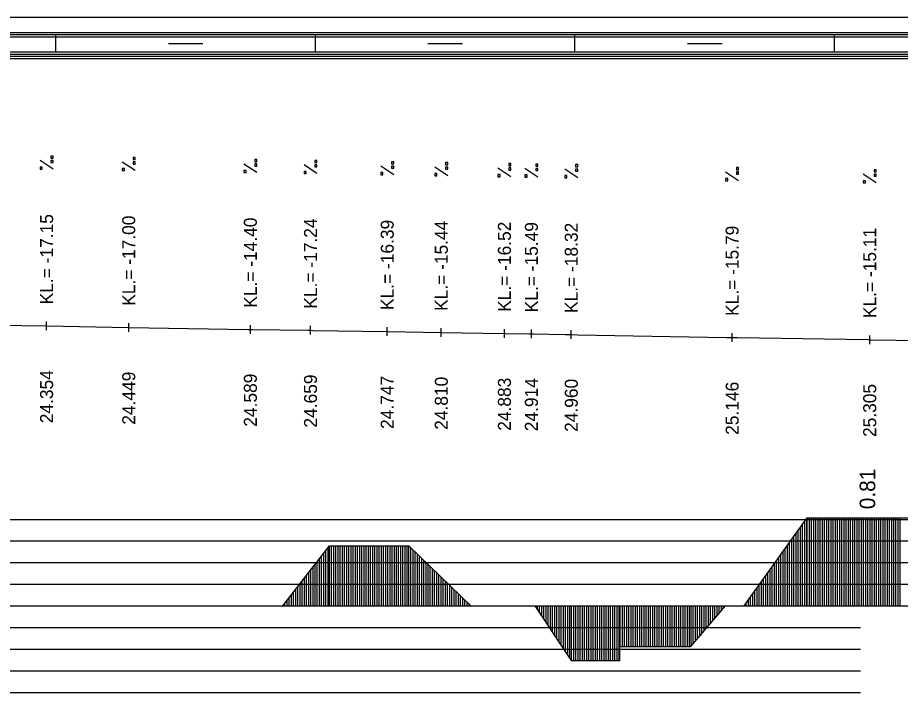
# Model space of a CAD drawing. Extents: x 2 to 10148, y 0 to 380.
# Drawn here: x 2730.6 to 2832.6, y 302 to 380 of the extents above; entities that cross this region are included whole.
import ezdxf

# ---------------------------------------------------------------- set-up
doc = ezdxf.new("R2010")
doc.units = 0
for name, color, linetype in [('NIVELETA_CARA', 7, 'Continuous'), ('NIVELETA_TEXT', 7, 'Continuous'), ('RAM', 7, 'Continuous'), ('ZRYCHL_CARA_C', 7, 'Continuous'), ('ZRYCHL_RASTR', 7, 'Continuous'), ('ZRYCHL_TEXT', 7, 'Continuous')]:
    doc.layers.add(name, color=color, linetype=linetype)

msp = doc.modelspace()

# ---------------------------------------------------------------- linework, layer by layer
at = {"layer": 'NIVELETA_CARA'}
for p, q in [((2733.93, 343.86), (2733.93, 344.86)), ((2715.24, 344.68), (2733.91, 344.36)), ((2733.91, 344.36), (2733.93, 344.36)), ((2733.93, 344.36), (2733.94, 344.36)), ((2733.94, 344.36), (2743.4, 344.19)), ((2743.4, 344.19), (2743.42, 344.19)), ((2743.42, 343.69), (2743.42, 344.69)), ((2743.42, 344.19), (2743.43, 344.19)), ((2743.43, 344.19), (2757.22, 343.96)), ((2757.22, 343.96), (2757.48, 343.96)), ((2757.48, 343.46), (2757.48, 344.46)), ((2757.48, 343.96), (2757.74, 343.95)), ((2757.74, 343.95), (2764.15, 343.86)), ((2764.15, 343.86), (2764.43, 343.86)), ((2764.43, 343.36), (2764.43, 344.36)), ((2764.43, 343.86), (2764.72, 343.85)), ((2764.72, 343.85), (2773.22, 343.7)), ((2773.3, 343.2), (2773.3, 344.2)), ((2779.55, 343.1), (2779.55, 344.1)), ((2786.84, 342.99), (2786.84, 343.99)), ((2789.96, 342.94), (2789.96, 343.94)), ((2794.57, 342.86), (2794.57, 343.86)), ((2773.22, 343.7), (2773.3, 343.7)), ((2773.3, 343.7), (2773.39, 343.7)), ((2773.39, 343.7), (2779.46, 343.6)), ((2779.46, 343.6), (2779.55, 343.6)), ((2779.55, 343.6), (2779.65, 343.6)), ((2779.65, 343.6), (2786.74, 343.49)), ((2786.74, 343.49), (2786.84, 343.49)), ((2786.84, 343.49), (2786.95, 343.49)), ((2786.95, 343.49), (2789.71, 343.44)), ((2789.71, 343.44), (2789.96, 343.44)), ((2789.96, 343.44), (2790.22, 343.43)), ((2790.22, 343.43), (2793.86, 343.38)), ((2793.86, 343.38), (2794.57, 343.36)), ((2794.57, 343.36), (2795.28, 343.35)), ((2795.28, 343.35), (2812.52, 343.04)), ((2812.52, 343.04), (2813.16, 343.02)), ((2813.16, 342.52), (2813.16, 343.52)), ((2813.16, 343.02), (2813.79, 343.01)), ((2813.79, 343.01), (2828.89, 342.78)), ((2829.06, 342.27), (2829.06, 343.27)), ((2828.89, 342.78), (2829.06, 342.77)), ((2829.06, 342.77), (2829.23, 342.77)), ((2829.23, 342.77), (2838.19, 342.64))]:
    msp.add_line(p, q, dxfattribs=at)
at = {"layer": 'NIVELETA_TEXT'}
for p, q in [((2734.68, 362.48), (2733.18, 363.48)), ((2734.68, 364), (2734.43, 364)), ((2734.43, 364), (2734.43, 363.76)), ((2734.43, 363.76), (2734.43, 363.75)), ((2734.43, 363.75), (2734.68, 363.75)), ((2734.68, 363.49), (2734.43, 363.49)), ((2734.43, 363.49), (2734.43, 363.25)), ((2734.43, 363.25), (2734.43, 363.24)), ((2734.43, 363.24), (2734.68, 363.24)), ((2734.68, 363.75), (2734.68, 364)), ((2734.68, 363.24), (2734.68, 363.49)), ((2744.16, 362.32), (2742.67, 363.31)), ((2744.16, 363.84), (2743.92, 363.84)), ((2743.92, 363.84), (2743.92, 363.6)), ((2743.92, 363.6), (2743.92, 363.59)), ((2743.92, 363.59), (2744.16, 363.59)), ((2744.16, 363.33), (2743.92, 363.33)), ((2743.92, 363.33), (2743.92, 363.08)), ((2744.16, 363.59), (2744.16, 363.84)), ((2744.16, 363.08), (2744.16, 363.33)), ((2758.22, 363.6), (2757.98, 363.6)), ((2757.98, 363.6), (2757.98, 363.36)), ((2757.98, 363.36), (2757.98, 363.35)), ((2757.98, 363.35), (2758.22, 363.35)), ((2758.22, 363.35), (2758.22, 363.6)), ((2765.18, 363.5), (2764.93, 363.5)), ((2764.93, 363.5), (2764.93, 363.26)), ((2764.93, 363.26), (2764.94, 363.25)), ((2764.93, 363.25), (2765.18, 363.25)), ((2765.18, 363.25), (2765.18, 363.5)), ((2774.05, 363.35), (2773.8, 363.35)), ((2773.8, 363.35), (2773.8, 363.1)), ((2774.05, 363.1), (2774.05, 363.35)), ((2780.3, 363.24), (2780.05, 363.24)), ((2780.05, 363.24), (2780.05, 363)), ((2780.3, 363), (2780.3, 363.24)), ((2733.43, 362.73), (2733.18, 362.73)), ((2733.18, 362.73), (2733.18, 362.49)), ((2733.18, 362.49), (2733.19, 362.48)), ((2733.18, 362.48), (2733.43, 362.48)), ((2733.43, 362.48), (2733.43, 362.73)), ((2742.92, 362.57), (2742.67, 362.57)), ((2742.67, 362.57), (2742.67, 362.33)), ((2742.67, 362.33), (2742.67, 362.32)), ((2742.67, 362.32), (2742.92, 362.32)), ((2742.92, 362.32), (2742.92, 362.57)), ((2743.92, 363.08), (2744.16, 363.08)), ((2743.92, 363.08), (2743.92, 363.08)), ((2758.22, 362.08), (2756.73, 363.07)), ((2756.98, 362.33), (2756.73, 362.33)), ((2756.73, 362.33), (2756.73, 362.09)), ((2756.98, 362.08), (2756.98, 362.33)), ((2758.22, 363.09), (2757.98, 363.09)), ((2757.98, 363.09), (2757.98, 362.84)), ((2757.98, 362.84), (2758.22, 362.84)), ((2757.98, 362.84), (2757.98, 362.84)), ((2758.22, 362.84), (2758.22, 363.09)), ((2765.18, 361.98), (2763.69, 362.97)), ((2763.93, 362.23), (2763.69, 362.23)), ((2763.69, 362.23), (2763.69, 361.99)), ((2763.93, 361.98), (2763.93, 362.23)), ((2765.18, 362.99), (2764.93, 362.99)), ((2764.93, 362.99), (2764.93, 362.74)), ((2764.93, 362.74), (2765.18, 362.74)), ((2764.93, 362.74), (2764.94, 362.74)), ((2765.18, 362.74), (2765.18, 362.99)), ((2774.05, 361.83), (2772.55, 362.82)), ((2773.8, 363.1), (2774.05, 363.1)), ((2773.8, 363.1), (2773.81, 363.1)), ((2774.05, 362.83), (2773.8, 362.83)), ((2773.8, 362.83), (2773.8, 362.59)), ((2773.8, 362.59), (2774.05, 362.59)), ((2773.8, 362.59), (2773.81, 362.59)), ((2774.05, 362.59), (2774.05, 362.83)), ((2780.3, 361.73), (2778.81, 362.72)), ((2780.05, 363), (2780.3, 363)), ((2780.05, 363), (2780.06, 363)), ((2780.3, 362.73), (2780.05, 362.73)), ((2780.05, 362.73), (2780.05, 362.49)), ((2780.05, 362.49), (2780.06, 362.48)), ((2780.05, 362.48), (2780.3, 362.48)), ((2780.3, 362.48), (2780.3, 362.73)), ((2787.59, 361.61), (2786.1, 362.61)), ((2787.59, 363.13), (2787.34, 363.13)), ((2787.34, 363.13), (2787.34, 362.89)), ((2787.34, 362.89), (2787.35, 362.88)), ((2787.34, 362.88), (2787.59, 362.88)), ((2787.59, 362.62), (2787.34, 362.62)), ((2787.34, 362.62), (2787.34, 362.38)), ((2787.34, 362.38), (2787.35, 362.37)), ((2787.34, 362.37), (2787.59, 362.37)), ((2787.59, 362.88), (2787.59, 363.13)), ((2787.59, 362.37), (2787.59, 362.62)), ((2790.71, 361.56), (2789.21, 362.55)), ((2790.71, 363.08), (2790.46, 363.08)), ((2790.46, 363.08), (2790.46, 362.84)), ((2790.46, 362.84), (2790.47, 362.83)), ((2790.46, 362.83), (2790.71, 362.83)), ((2790.71, 362.57), (2790.46, 362.57)), ((2790.46, 362.57), (2790.46, 362.33)), ((2790.46, 362.33), (2790.47, 362.32)), ((2790.46, 362.32), (2790.71, 362.32)), ((2790.71, 362.83), (2790.71, 363.08)), ((2790.71, 362.32), (2790.71, 362.57)), ((2795.32, 361.49), (2793.82, 362.48)), ((2795.32, 363.01), (2795.07, 363.01)), ((2795.07, 363.01), (2795.07, 362.77)), ((2795.07, 362.77), (2795.08, 362.76)), ((2795.07, 362.76), (2795.32, 362.76)), ((2795.32, 362.5), (2795.07, 362.5)), ((2795.07, 362.5), (2795.07, 362.25)), ((2795.07, 362.25), (2795.32, 362.25)), ((2795.07, 362.25), (2795.08, 362.25)), ((2795.32, 362.76), (2795.32, 363.01)), ((2795.32, 362.25), (2795.32, 362.5)), ((2813.9, 362.67), (2813.66, 362.67)), ((2813.66, 362.67), (2813.66, 362.42)), ((2813.66, 362.42), (2813.9, 362.42)), ((2813.66, 362.42), (2813.66, 362.42)), ((2813.9, 362.42), (2813.9, 362.67)), ((2829.81, 362.42), (2829.56, 362.42)), ((2829.56, 362.42), (2829.56, 362.17)), ((2829.56, 362.17), (2829.81, 362.17)), ((2829.56, 362.17), (2829.57, 362.17)), ((2829.81, 362.17), (2829.81, 362.42)), ((2756.73, 362.09), (2756.73, 362.08)), ((2756.73, 362.08), (2756.98, 362.08)), ((2763.69, 361.99), (2763.69, 361.98)), ((2763.69, 361.98), (2763.93, 361.98)), ((2772.8, 362.08), (2772.55, 362.08)), ((2772.55, 362.08), (2772.55, 361.83)), ((2772.55, 361.83), (2772.8, 361.83)), ((2772.55, 361.83), (2772.56, 361.83)), ((2772.8, 361.83), (2772.8, 362.08)), ((2779.05, 361.97), (2778.81, 361.97)), ((2778.81, 361.97), (2778.81, 361.73)), ((2778.81, 361.73), (2779.05, 361.73)), ((2778.81, 361.73), (2778.81, 361.73)), ((2779.05, 361.73), (2779.05, 361.97)), ((2786.34, 361.86), (2786.1, 361.86)), ((2786.1, 361.86), (2786.1, 361.62)), ((2786.1, 361.62), (2786.1, 361.61)), ((2786.1, 361.61), (2786.34, 361.61)), ((2786.34, 361.61), (2786.34, 361.86)), ((2789.46, 361.81), (2789.21, 361.81)), ((2789.21, 361.81), (2789.21, 361.57)), ((2789.21, 361.57), (2789.22, 361.56)), ((2789.21, 361.56), (2789.46, 361.56)), ((2789.46, 361.56), (2789.46, 361.81)), ((2794.07, 361.74), (2793.82, 361.74)), ((2793.82, 361.74), (2793.82, 361.5)), ((2793.82, 361.5), (2793.83, 361.49)), ((2793.82, 361.49), (2794.07, 361.49)), ((2794.07, 361.49), (2794.07, 361.74)), ((2813.9, 361.15), (2812.41, 362.14)), ((2812.66, 361.4), (2812.41, 361.4)), ((2812.41, 361.4), (2812.41, 361.16)), ((2812.41, 361.16), (2812.41, 361.15)), ((2812.41, 361.15), (2812.66, 361.15)), ((2812.66, 361.15), (2812.66, 361.4)), ((2813.9, 362.16), (2813.66, 362.16)), ((2813.66, 362.16), (2813.66, 361.91)), ((2813.66, 361.91), (2813.9, 361.91)), ((2813.66, 361.91), (2813.66, 361.91)), ((2813.9, 361.91), (2813.9, 362.16)), ((2829.81, 360.9), (2828.31, 361.89)), ((2828.56, 361.15), (2828.31, 361.15)), ((2828.31, 361.15), (2828.31, 360.9)), ((2828.56, 360.9), (2828.56, 361.15)), ((2829.81, 361.91), (2829.56, 361.91)), ((2829.56, 361.91), (2829.56, 361.66)), ((2829.56, 361.66), (2829.81, 361.66)), ((2829.56, 361.66), (2829.57, 361.66)), ((2829.81, 361.66), (2829.81, 361.91)), ((2828.31, 360.9), (2828.56, 360.9)), ((2828.31, 360.9), (2828.32, 360.9))]:
    msp.add_line(p, q, dxfattribs=at)
at = {"layer": 'RAM'}
for p, q in [((3155.54, 380), (2328.7, 380)), ((3155.54, 378.25), (2328.7, 378.25)), ((3155.54, 378), (2328.7, 378)), ((3155.54, 377.75), (2328.7, 377.75)), ((2735, 376), (2735, 378)), ((2765, 376), (2765, 378)), ((2795, 376), (2795, 378)), ((2825, 376), (2825, 378)), ((2748, 377), (2752, 377)), ((2778, 377), (2782, 377)), ((2808, 377), (2812, 377)), ((3155.54, 376), (2328.7, 376)), ((3155.54, 375.75), (2328.7, 375.75)), ((3155.54, 375.5), (2328.7, 375.5)), ((3155.54, 375.25), (2328.7, 375.25))]:
    msp.add_line(p, q, dxfattribs=at)
at = {"layer": 'ZRYCHL_CARA_C'}
for p, q in [((2814.55, 312), (2821.85, 322.17)), ((2821.3, 312), (2821.3, 321.41)), ((2821.55, 312), (2821.55, 321.76)), ((2821.8, 312), (2821.8, 322.11)), ((2821.85, 312), (2821.85, 322.17)), ((2821.85, 322.17), (2835.75, 322.17)), ((2822.1, 312), (2822.1, 322.17)), ((2822.35, 312), (2822.35, 322.17)), ((2822.6, 312), (2822.6, 322.17)), ((2822.85, 312), (2822.85, 322.17)), ((2823.1, 312), (2823.1, 322.17)), ((2823.35, 312), (2823.35, 322.17)), ((2823.6, 312), (2823.6, 322.17)), ((2823.85, 312), (2823.85, 322.17)), ((2824.1, 312), (2824.1, 322.17)), ((2824.35, 312), (2824.35, 322.17)), ((2824.6, 312), (2824.6, 322.17)), ((2824.85, 312), (2824.85, 322.17)), ((2825.1, 312), (2825.1, 322.17)), ((2825.35, 312), (2825.35, 322.17)), ((2825.6, 312), (2825.6, 322.17)), ((2825.85, 312), (2825.85, 322.17)), ((2826.1, 312), (2826.1, 322.17)), ((2826.35, 312), (2826.35, 322.17)), ((2826.6, 312), (2826.6, 322.17)), ((2826.85, 312), (2826.85, 322.17)), ((2827.1, 312), (2827.1, 322.17)), ((2827.35, 312), (2827.35, 322.17)), ((2827.6, 312), (2827.6, 322.17)), ((2827.85, 312), (2827.85, 322.17)), ((2828.1, 312), (2828.1, 322.17)), ((2828.35, 312), (2828.35, 322.17)), ((2828.6, 312), (2828.6, 322.17)), ((2828.85, 312), (2828.85, 322.17)), ((2829.1, 312), (2829.1, 322.17)), ((2829.35, 312), (2829.35, 322.17)), ((2829.6, 312), (2829.6, 322.17)), ((2829.85, 312), (2829.85, 322.17)), ((2830.1, 312), (2830.1, 322.17)), ((2830.35, 312), (2830.35, 322.17)), ((2830.6, 312), (2830.6, 322.17)), ((2830.85, 312), (2830.85, 322.17)), ((2831.1, 312), (2831.1, 322.17)), ((2831.35, 312), (2831.35, 322.17)), ((2831.6, 312), (2831.6, 322.17)), ((2831.85, 312), (2831.85, 322.17)), ((2832.1, 312), (2832.1, 322.17)), ((2832.35, 312), (2832.35, 322.17)), ((2832.6, 312), (2832.6, 322.17)), ((2820.55, 312), (2820.55, 320.36)), ((2820.8, 312), (2820.8, 320.71)), ((2821.05, 312), (2821.05, 321.06)), ((2820.05, 312), (2820.05, 319.67)), ((2820.3, 312), (2820.3, 320.01)), ((2761.22, 312), (2766.62, 318.94)), ((2766.22, 312), (2766.22, 318.42)), ((2766.47, 312), (2766.47, 318.75)), ((2766.62, 312), (2766.62, 318.94)), ((2766.62, 318.94), (2775.78, 318.94)), ((2766.87, 312), (2766.87, 318.94)), ((2767.12, 312), (2767.12, 318.94)), ((2767.37, 312), (2767.37, 318.94)), ((2767.62, 312), (2767.62, 318.94)), ((2767.87, 312), (2767.87, 318.94)), ((2768.12, 312), (2768.12, 318.94)), ((2768.37, 312), (2768.37, 318.94)), ((2768.62, 312), (2768.62, 318.94)), ((2768.87, 312), (2768.87, 318.94)), ((2769.12, 312), (2769.12, 318.94)), ((2769.37, 312), (2769.37, 318.94)), ((2769.62, 312), (2769.62, 318.94)), ((2769.87, 312), (2769.87, 318.94)), ((2770.12, 312), (2770.12, 318.94)), ((2770.37, 312), (2770.37, 318.94)), ((2770.62, 312), (2770.62, 318.94)), ((2770.87, 312), (2770.87, 318.94)), ((2771.12, 312), (2771.12, 318.94)), ((2771.37, 312), (2771.37, 318.94)), ((2771.62, 312), (2771.62, 318.94)), ((2771.87, 312), (2771.87, 318.94)), ((2772.12, 312), (2772.12, 318.94)), ((2772.37, 312), (2772.37, 318.94)), ((2772.62, 312), (2772.62, 318.94)), ((2772.87, 312), (2772.87, 318.94)), ((2773.12, 312), (2773.12, 318.94)), ((2773.37, 312), (2773.37, 318.94)), ((2773.62, 312), (2773.62, 318.94)), ((2773.87, 312), (2773.87, 318.94)), ((2774.12, 312), (2774.12, 318.94)), ((2774.37, 312), (2774.37, 318.94)), ((2774.62, 312), (2774.62, 318.94)), ((2774.87, 312), (2774.87, 318.94)), ((2775.12, 312), (2775.12, 318.94)), ((2775.37, 312), (2775.37, 318.94)), ((2775.62, 312), (2775.62, 318.94)), ((2775.78, 312), (2775.78, 318.94)), ((2775.78, 318.94), (2782.98, 312)), ((2776.03, 312), (2776.03, 318.7)), ((2776.28, 312), (2776.28, 318.46)), ((2819.3, 312), (2819.3, 318.62)), ((2819.55, 312), (2819.55, 318.97)), ((2819.8, 312), (2819.8, 319.32)), ((2765.47, 312), (2765.47, 317.46)), ((2765.72, 312), (2765.72, 317.78)), ((2765.97, 312), (2765.97, 318.1)), ((2776.53, 312), (2776.53, 318.22)), ((2776.78, 312), (2776.78, 317.97)), ((2777.03, 312), (2777.03, 317.73)), ((2777.28, 312), (2777.28, 317.49)), ((2818.55, 312), (2818.55, 317.58)), ((2818.8, 312), (2818.8, 317.92)), ((2819.05, 312), (2819.05, 318.27)), ((2764.72, 312), (2764.72, 316.5)), ((2764.97, 312), (2764.97, 316.82)), ((2765.22, 312), (2765.22, 317.14)), ((2777.53, 312), (2777.53, 317.25)), ((2777.78, 312), (2777.78, 317.01)), ((2778.03, 312), (2778.03, 316.77)), ((2778.28, 312), (2778.28, 316.53)), ((2778.53, 312), (2778.53, 316.29)), ((2817.8, 312), (2817.8, 316.53)), ((2818.05, 312), (2818.05, 316.88)), ((2818.3, 312), (2818.3, 317.23)), ((2763.97, 312), (2763.97, 315.53)), ((2764.22, 312), (2764.22, 315.85)), ((2764.47, 312), (2764.47, 316.18)), ((2778.78, 312), (2778.78, 316.05)), ((2779.03, 312), (2779.03, 315.81)), ((2779.28, 312), (2779.28, 315.57)), ((2779.53, 312), (2779.53, 315.32)), ((2817.05, 312), (2817.05, 315.48)), ((2817.3, 312), (2817.3, 315.83)), ((2817.55, 312), (2817.55, 316.18)), ((2762.97, 312), (2762.97, 314.25)), ((2763.22, 312), (2763.22, 314.57)), ((2763.47, 312), (2763.47, 314.89)), ((2763.72, 312), (2763.72, 315.21)), ((2779.78, 312), (2779.78, 315.08)), ((2780.03, 312), (2780.03, 314.84)), ((2780.28, 312), (2780.28, 314.6)), ((2780.53, 312), (2780.53, 314.36)), ((2816.3, 312), (2816.3, 314.44)), ((2816.55, 312), (2816.55, 314.79)), ((2816.8, 312), (2816.8, 315.14)), ((2762.22, 312), (2762.22, 313.28)), ((2762.47, 312), (2762.47, 313.61)), ((2762.72, 312), (2762.72, 313.93)), ((2780.78, 312), (2780.78, 314.12)), ((2781.03, 312), (2781.03, 313.88)), ((2781.28, 312), (2781.28, 313.64)), ((2781.53, 312), (2781.53, 313.4)), ((2815.55, 312), (2815.55, 313.39)), ((2815.8, 312), (2815.8, 313.74)), ((2816.05, 312), (2816.05, 314.09)), ((2761.47, 312), (2761.47, 312.32)), ((2761.72, 312), (2761.72, 312.64)), ((2761.97, 312), (2761.97, 312.96)), ((2781.78, 312), (2781.78, 313.16)), ((2782.03, 312), (2782.03, 312.92)), ((2782.28, 312), (2782.28, 312.67)), ((2782.53, 312), (2782.53, 312.43)), ((2782.78, 312), (2782.78, 312.19)), ((2814.8, 312), (2814.8, 312.35)), ((2815.05, 312), (2815.05, 312.7)), ((2815.3, 312), (2815.3, 313.05)), ((2328.7, 312), (3155.54, 312)), ((2790.37, 312), (2794.57, 305.7)), ((2790.62, 312), (2790.62, 311.62)), ((2790.87, 312), (2790.87, 311.25)), ((2791.12, 312), (2791.12, 310.87)), ((2791.37, 312), (2791.37, 310.5)), ((2791.62, 312), (2791.62, 310.12)), ((2791.87, 312), (2791.87, 309.75)), ((2792.12, 312), (2792.12, 309.37)), ((2792.37, 312), (2792.37, 309)), ((2792.62, 312), (2792.62, 308.62)), ((2792.87, 312), (2792.87, 308.25)), ((2793.12, 312), (2793.12, 307.87)), ((2793.37, 312), (2793.37, 307.5)), ((2793.62, 312), (2793.62, 307.12)), ((2793.87, 312), (2793.87, 306.75)), ((2794.12, 312), (2794.12, 306.37)), ((2794.37, 312), (2794.37, 306)), ((2794.57, 312), (2794.57, 305.7)), ((2794.82, 312), (2794.82, 305.7)), ((2795.07, 312), (2795.07, 305.7)), ((2795.32, 312), (2795.32, 305.7)), ((2795.57, 312), (2795.57, 305.7)), ((2795.82, 312), (2795.82, 305.7)), ((2796.07, 312), (2796.07, 305.7)), ((2796.32, 312), (2796.32, 305.7)), ((2796.57, 312), (2796.57, 305.7)), ((2796.82, 312), (2796.82, 305.7)), ((2797.07, 312), (2797.07, 305.7)), ((2797.32, 312), (2797.32, 305.7)), ((2797.57, 312), (2797.57, 305.7)), ((2797.82, 312), (2797.82, 305.7)), ((2798.07, 312), (2798.07, 305.7)), ((2798.32, 312), (2798.32, 305.7)), ((2798.57, 312), (2798.57, 305.7)), ((2798.82, 312), (2798.82, 305.7)), ((2799.07, 312), (2799.07, 305.7)), ((2799.32, 312), (2799.32, 305.7)), ((2799.57, 312), (2799.57, 305.7)), ((2799.82, 312), (2799.82, 305.7)), ((2800.07, 312), (2800.07, 305.7)), ((2800.2, 312), (2800.2, 307.29)), ((2800.45, 312), (2800.45, 307.29)), ((2800.7, 312), (2800.7, 307.29)), ((2800.95, 312), (2800.95, 307.29)), ((2801.2, 312), (2801.2, 307.29)), ((2801.45, 312), (2801.45, 307.29)), ((2801.7, 312), (2801.7, 307.29)), ((2801.95, 312), (2801.95, 307.29)), ((2802.2, 312), (2802.2, 307.29)), ((2802.45, 312), (2802.45, 307.29)), ((2802.7, 312), (2802.7, 307.29)), ((2802.95, 312), (2802.95, 307.29)), ((2803.2, 312), (2803.2, 307.29)), ((2803.45, 312), (2803.45, 307.29)), ((2803.7, 312), (2803.7, 307.29)), ((2803.95, 312), (2803.95, 307.29)), ((2804.2, 312), (2804.2, 307.29)), ((2804.45, 312), (2804.45, 307.29)), ((2804.7, 312), (2804.7, 307.29)), ((2804.95, 312), (2804.95, 307.29)), ((2805.2, 312), (2805.2, 307.29)), ((2805.45, 312), (2805.45, 307.29)), ((2805.7, 312), (2805.7, 307.29)), ((2805.95, 312), (2805.95, 307.29)), ((2806.2, 312), (2806.2, 307.29)), ((2806.45, 312), (2806.45, 307.29)), ((2806.7, 312), (2806.7, 307.29)), ((2806.95, 312), (2806.95, 307.29)), ((2807.2, 312), (2807.2, 307.29)), ((2807.45, 312), (2807.45, 307.29)), ((2807.7, 312), (2807.7, 307.29)), ((2807.95, 312), (2807.95, 307.29)), ((2808.2, 312), (2808.2, 307.29)), ((2808.38, 312), (2808.38, 307.29)), ((2808.38, 307.29), (2812.38, 312)), ((2808.63, 312), (2808.63, 307.58)), ((2808.88, 312), (2808.88, 307.88)), ((2809.13, 312), (2809.13, 308.17)), ((2809.38, 312), (2809.38, 308.47)), ((2809.63, 312), (2809.63, 308.76)), ((2809.88, 312), (2809.88, 309.06)), ((2810.13, 312), (2810.13, 309.35)), ((2810.38, 312), (2810.38, 309.64)), ((2810.63, 312), (2810.63, 309.94)), ((2810.88, 312), (2810.88, 310.23)), ((2811.13, 312), (2811.13, 310.53)), ((2811.38, 312), (2811.38, 310.82)), ((2811.63, 312), (2811.63, 311.12)), ((2811.88, 312), (2811.88, 311.41)), ((2812.13, 312), (2812.13, 311.71)), ((2800.2, 305.7), (2800.2, 307.29)), ((2800.2, 307.29), (2808.38, 307.29)), ((2794.57, 305.7), (2800.2, 305.7))]:
    msp.add_line(p, q, dxfattribs=at)
at = {"layer": 'ZRYCHL_RASTR'}
for p, q in [((2632, 322), (3030.47, 322)), ((2632, 319.5), (3030.48, 319.5)), ((2632, 317), (3030.32, 317)), ((2632, 314.5), (3030.4, 314.5)), ((2632, 309.5), (2828, 309.5)), ((2632, 307), (2828, 307)), ((2632, 304.5), (2828, 304.5)), ((2632, 302), (2828, 302))]:
    msp.add_line(p, q, dxfattribs=at)

# ---------------------------------------------------------------- texts
at = {"layer": 'NIVELETA_TEXT'}
for s, p in [('KL.= -17.15', (2734.68, 346.86)), ('KL.= -17.00', (2744.17, 346.69)), ('KL.= -14.40', (2758.23, 346.46)), ('KL.= -17.24', (2765.18, 346.36)), ('KL.= -16.39', (2774.05, 346.2)), ('KL.= -15.44', (2780.3, 346.1)), ('KL.= -16.52', (2787.59, 345.99)), ('KL.= -15.49', (2790.71, 345.94)), ('KL.= -18.32', (2795.32, 345.86)), ('KL.= -15.79', (2813.91, 345.52)), ('KL.= -15.11', (2829.81, 345.27)), ('24.354', (2734.68, 333.11)), ('24.449', (2744.17, 332.94)), ('24.589', (2758.23, 332.71)), ('24.659', (2765.18, 332.61)), ('24.747', (2774.05, 332.45)), ('24.810', (2780.3, 332.35)), ('24.883', (2787.59, 332.24)), ('24.914', (2790.71, 332.19)), ('24.960', (2795.32, 332.11)), ('25.146', (2813.91, 331.77)), ('25.305', (2829.81, 331.52))]:
    msp.add_text(s, height=1.5, rotation=90, dxfattribs=at).set_placement(p)
at = {"layer": 'ZRYCHL_TEXT'}
msp.add_text('0.81', height=1.8, rotation=90, dxfattribs=at).set_placement((2829.7, 323.17))

doc.saveas('drawing.dxf')
